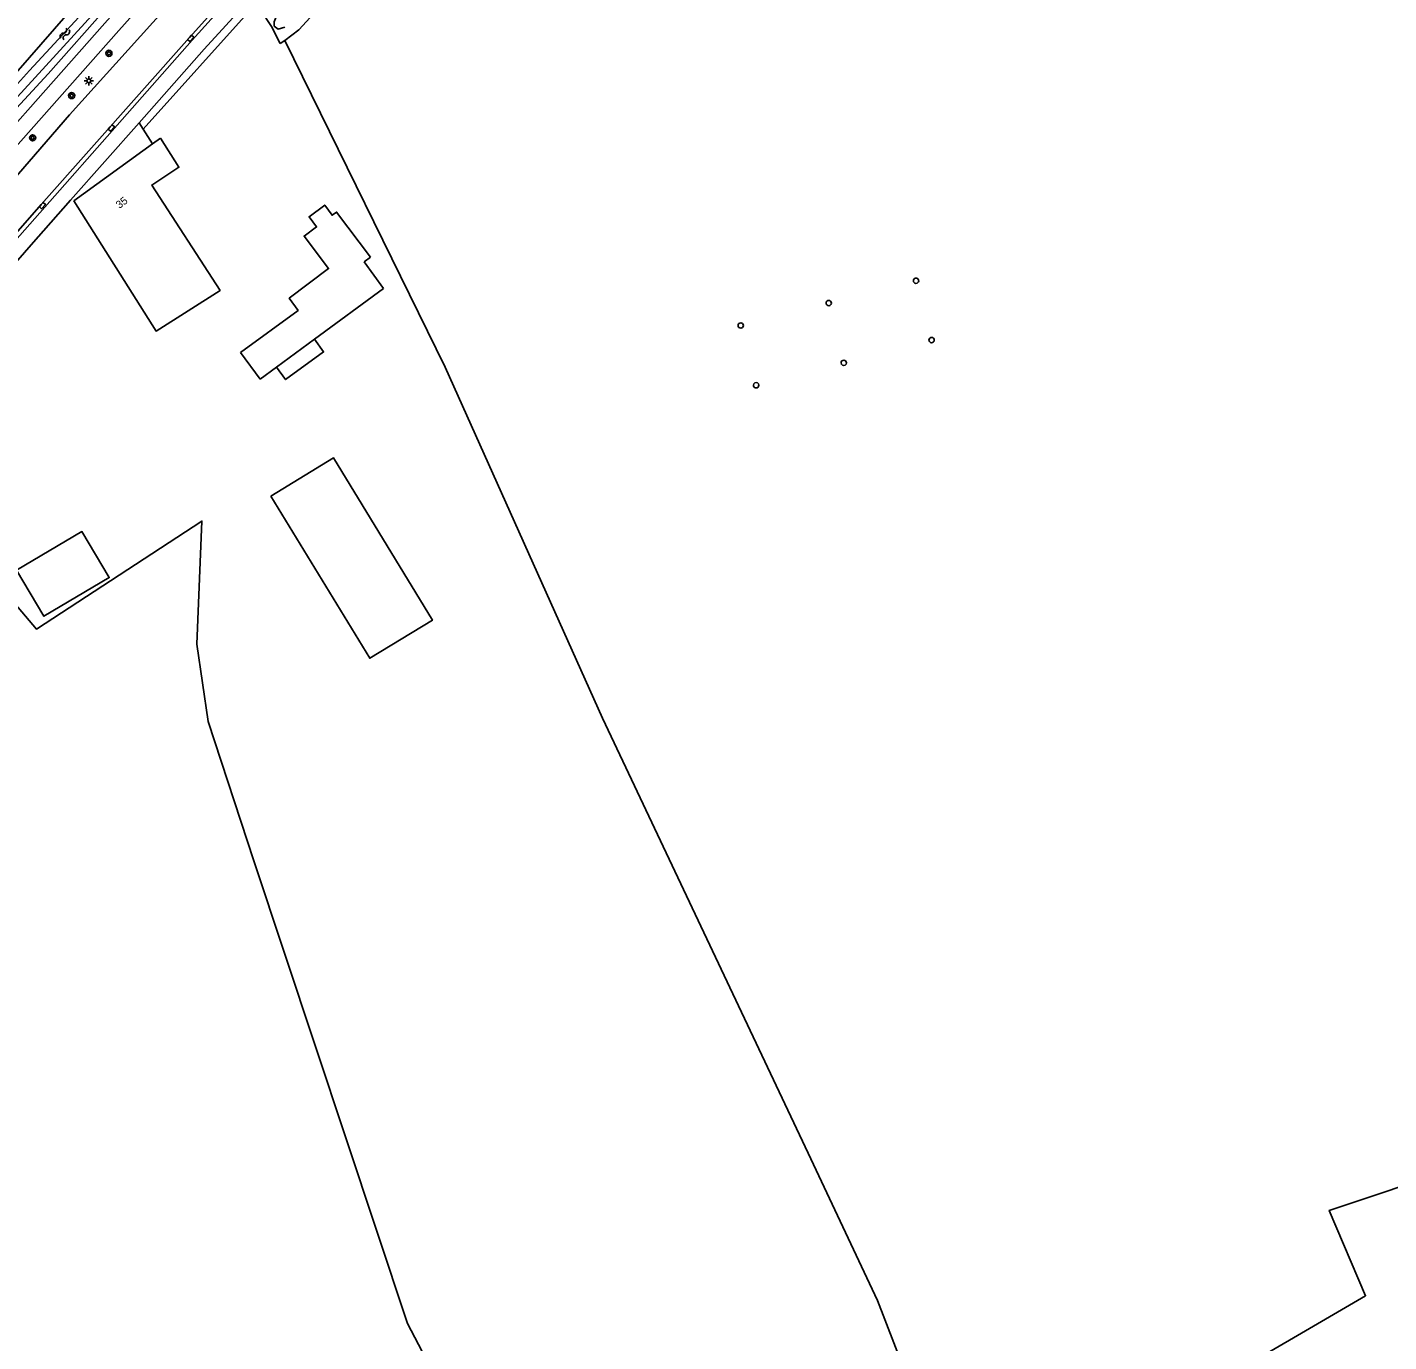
# Model space of a CAD drawing. Extents: x 135999 to 138000, y 396000 to 398501.
# Drawn here: x 136699.2 to 136878, y 397982.9 to 398155.6 of the extents above; entities that cross this region are included whole.
import ezdxf

# ---------------------------------------------------------------- set-up
doc = ezdxf.new("R2010")
doc.units = 0
for name, color, linetype in [('gg-afsc-draadraster', 7, 'Continuous'), ('gg-afsc-hekwerk', 7, 'Continuous'), ('gg-anno-huisnummerreeks BGT', 7, 'Continuous'), ('gg-bbg-bijgebouw', 7, 'Continuous'), ('gg-bbg-gedigitaliseerde bebouwing', 7, 'Continuous'), ('gg-bbg-gedigitaliseerde bijgebouw', 7, 'Continuous'), ('gg-bbg-hoofdgebouw', 7, 'Continuous'), ('gg-bbg-hoogspanningsmast', 7, 'Continuous'), ('gg-bbg-luifel en loopbrug', 7, 'Continuous'), ('gg-knt-verharding', 7, 'Continuous'), ('gg-kntw-bovenkant insteek waterloop', 7, 'Continuous'), ('gg-kntw-waterlijn', 7, 'Continuous'), ('gt-grn-groengrens', 7, 'Continuous'), ('gt-grn-vlakafsluiter', 7, 'Continuous'), ('gt-symb-boom', 7, 'Continuous'), ('gt-symb-kolk', 7, 'Continuous'), ('gt-symb-lichtmast', 7, 'Continuous'), ('gt-symb-watersymbool', 7, 'Continuous')]:
    doc.layers.add(name, color=color, linetype=linetype)

# ---------------------------------------------------------------- blocks, each defined once
blk = doc.blocks.new('gt0-BOOM')
at = {"layer": 'gt-symb-boom'}
for radius in [0.4, 0.2]:
    blk.add_circle((0, 0), radius, dxfattribs=at)
blk = doc.blocks.new('gt0-KOLK')
at = {"layer": 'gt-symb-kolk'}
blk.add_lwpolyline([(0, 0), (0.38, 0), (0.38, 0.4), (-0.38, 0.4), (-0.38, 0), (0, 0)], dxfattribs=at)
blk = doc.blocks.new('gt0-WA')
at = {"layer": 'gt-symb-watersymbool'}
for centre, start, end in [((-0.32, 0.02), 28.0725, 151.9275), ((0.43, 0.42), 208.0725, 331.9275), ((-0.32, -0.43), 28.0725, 151.9275), ((0.43, -0.03), 208.0725, 331.9275)]:
    blk.add_arc(centre, 0.425, start, end, dxfattribs=at)
blk = doc.blocks.new('gt0-LMAST')
at = {"layer": 'gt-symb-lichtmast'}
for p, q in [((-0.18, 0.17), (-0.45, 0.44)), ((-0.01, 0.25), (-0.01, 0.62)), ((0.17, 0.17), (0.44, 0.44)), ((-0.26, 0), (-0.63, 0)), ((-0.18, -0.18), (-0.45, -0.45)), ((-0.01, -0.25), (-0.01, -0.63)), ((0.44, -0.45), (0.17, -0.18)), ((0.24, 0), (0.62, 0))]:
    blk.add_line(p, q, dxfattribs=at)
blk.add_circle((-0.01, 0), 0.25, dxfattribs=at)

msp = doc.modelspace()

# ---------------------------------------------------------------- linework, layer by layer
at = {"layer": 'gg-afsc-draadraster'}
for p, q in [((136734.87, 398155.28), (136733.01, 398153.89)), ((136733.01, 398153.89), (136754.09, 398110.98))]:
    msp.add_line(p, q, dxfattribs=at)
for points in [[(136754.09, 398110.98), (136774.73, 398064.82), (136801.74, 398007.67), (136810.87, 397988.33), (136822.23, 397958.8), (136854.17, 397976.8), (136874.96, 397988.93), (136870.2, 398000.15), (136903.59, 398011.32), (136902.53, 398013.44), (136950.55, 398029.18), (136958.18, 398017.28), (136982.47, 397974.74)], [(136810.7, 397874.36), (136811, 397874.5), (136794.09, 397908.68), (136779.99, 397937.8), (136771.44, 397942.62), (136760.28, 397963.94), (136749.12, 397985.27), (136728.96, 398046.08), (136722.96, 398064.41), (136721.46, 398074.57), (136722.13, 398090.73), (136700.42, 398076.52), (136681.82, 398098.48)]]:
    msp.add_lwpolyline(points, dxfattribs=at)
at = {"layer": 'gg-afsc-hekwerk'}
for p, q in [((136728.91, 398158.36), (136714.42, 398142.24)), ((136714.42, 398142.24), (136715.65, 398140.3))]:
    msp.add_line(p, q, dxfattribs=at)
msp.add_lwpolyline([(136732.39, 398153.5), (136731.29, 398155.73), (136729.83, 398157.9), (136728.91, 398158.36)], dxfattribs=at)
at = {"layer": 'gg-bbg-bijgebouw'}
msp.add_line((136745.99, 398121.3), (136743.43, 398124.79), dxfattribs=at)
msp.add_lwpolyline([(136744.27, 398125.41), (136739.82, 398131.34), (136739.23, 398130.92), (136738.26, 398132.26), (136736.2, 398130.73), (136737.19, 398129.39), (136735.55, 398128.19), (136738.77, 398123.91), (136733.61, 398120.01), (136734.77, 398118.42), (136727.22, 398112.9)], dxfattribs=at)
at = {"layer": 'gg-bbg-gedigitaliseerde bebouwing'}
for p, q in [((136715.65, 398140.3), (136716.69, 398141.05)), ((136705.3, 398132.83), (136715.65, 398140.3))]:
    msp.add_line(p, q, dxfattribs=at)
at = {"layer": 'gg-bbg-gedigitaliseerde bijgebouw'}
for p, q in [((136744.27, 398125.41), (136743.43, 398124.79)), ((136745.99, 398121.3), (136736.91, 398114.63)), ((136736.91, 398114.63), (136731.91, 398110.96)), ((136729.79, 398109.4), (136727.22, 398112.9)), ((136731.91, 398110.96), (136729.79, 398109.4))]:
    msp.add_line(p, q, dxfattribs=at)
msp.add_lwpolyline([(136731.19, 398094.03), (136739.42, 398099.04), (136752.4, 398077.71), (136744.17, 398072.7), (136731.19, 398094.03)], dxfattribs=at)
at = {"layer": 'gg-bbg-hoofdgebouw'}
msp.add_lwpolyline([(136705.3, 398132.83), (136716.11, 398115.7), (136724.51, 398121.05), (136715.54, 398134.89), (136719.1, 398137.24), (136716.69, 398141.05)], dxfattribs=at)
at = {"layer": 'gg-bbg-hoogspanningsmast'}
for centre, radius, start, end in [((136815.92, 398122.32), 0.351, 359.8368, 179.8368), ((136815.92, 398122.32), 0.351, 179.8368, 359.8368), ((136804.46, 398119.39), 0.351, 359.8368, 179.8368), ((136804.46, 398119.39), 0.351, 179.8368, 359.8368), ((136792.9, 398116.44), 0.351, 359.8368, 179.8368), ((136792.9, 398116.44), 0.351, 179.8368, 359.8368), ((136817.97, 398114.52), 0.352, 0.2443, 180.0817), ((136817.97, 398114.52), 0.352, 180.2443, 0.0817), ((136806.43, 398111.53), 0.351, 0.1632, 180.1632), ((136806.43, 398111.53), 0.351, 180.1632, 0.1632), ((136794.92, 398108.59), 0.352, 0.0817, 180.2443), ((136794.92, 398108.59), 0.352, 180.2447, 0.0813)]:
    msp.add_arc(centre, radius, start, end, dxfattribs=at)
at = {"layer": 'gg-bbg-luifel en loopbrug'}
for points in [[(136736.91, 398114.63), (136738.11, 398112.97), (136733.11, 398109.32), (136731.91, 398110.96)], [(136697.78, 398084.27), (136706.38, 398089.36), (136709.97, 398083.32), (136701.37, 398078.22), (136697.78, 398084.27)]]:
    msp.add_lwpolyline(points, dxfattribs=at)
at = {"layer": 'gg-knt-verharding'}
for points in [[(136688.12, 398132.15), (136709.39, 398156.16), (136733.54, 398183.25), (136735.56, 398185.47)], [(136693.24, 398134.93), (136711.22, 398155.22), (136734.77, 398181.64), (136737.39, 398184.51)], [(136746.48, 398183.08), (136730.49, 398165.39), (136720.5, 398154.3), (136701.03, 398132.32), (136692.15, 398122.2), (136691.24, 398121.14)], [(136746.87, 398182.71), (136740.93, 398176.17), (136730.86, 398165.04), (136720.87, 398153.94), (136691.61, 398120.81)], [(136737.56, 398180.56), (136704.73, 398144.13), (136696.36, 398134.46)], [(136728.1, 398158.98), (136722.44, 398152.75), (136713.88, 398143.08)], [(136713.88, 398143.08), (136704.87, 398132.9), (136699.69, 398127.02), (136697.96, 398125.04), (136693.08, 398118.62)]]:
    msp.add_lwpolyline(points, dxfattribs=at)
at = {"layer": 'gg-kntw-bovenkant insteek waterloop'}
for points in [[(136689.27, 398139.99), (136689.32, 398138.97), (136690.05, 398138.4), (136690.73, 398138.34), (136691.52, 398138.5), (136692.03, 398138.84), (136701.93, 398149.5), (136717.59, 398167.23), (136720.23, 398170.79), (136720.11, 398171.36), (136719.29, 398171.95), (136718.15, 398171.87)], [(136718.15, 398171.87), (136706.07, 398159.18), (136689.27, 398139.99)], [(136733.03, 398155.66), (136732.13, 398155.38), (136731.62, 398155.78), (136731.63, 398156.35), (136731.8, 398156.8), (136733.36, 398158.39)]]:
    msp.add_lwpolyline(points, dxfattribs=at)
at = {"layer": 'gg-kntw-waterlijn'}
msp.add_lwpolyline([(136690.39, 398139.87), (136699.48, 398149.96), (136709.78, 398161.13), (136718.52, 398171.07), (136719.21, 398170.46), (136715.96, 398166.61), (136709.54, 398159.27), (136697.44, 398145.96), (136691.09, 398138.99), (136690.39, 398139.87)], dxfattribs=at)
at = {"layer": 'gt-grn-groengrens'}
msp.add_line((136734.87, 398155.28), (136750.22, 398172.21), dxfattribs=at)
at = {"layer": 'gt-grn-vlakafsluiter'}
for p, q in [((136733.01, 398153.89), (136732.39, 398153.5)), ((136714.42, 398142.24), (136713.88, 398143.08))]:
    msp.add_line(p, q, dxfattribs=at)

# ---------------------------------------------------------------- block references
at = {"layer": 'gt-symb-boom'}
for p in [(136709.92, 398152.21), (136705.02, 398146.65), (136699.9, 398141.1)]:
    msp.add_blockref('gt0-BOOM', p, dxfattribs=at)
at = {"layer": 'gt-symb-kolk'}
for p, rotation in [((136720.5, 398154.3), -131.52296867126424), ((136710.09, 398142.54), -131.53435961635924), ((136701.03, 398132.32), -131.28840839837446)]:
    msp.add_blockref('gt0-KOLK', p, dxfattribs=dict(at, rotation=rotation))
at = {"layer": 'gt-symb-lichtmast'}
msp.add_blockref('gt0-LMAST', (136707.29, 398148.59), dxfattribs=at)
at = {"layer": 'gt-symb-watersymbool', "rotation": 61.76909817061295}
msp.add_blockref('gt0-WA', (136704.11, 398154.7), dxfattribs=at)

# ---------------------------------------------------------------- texts
at = {"layer": 'gg-anno-huisnummerreeks BGT'}
msp.add_text('35', height=1, rotation=37.4, dxfattribs=at).set_placement((136711.3, 398131.75))

doc.saveas('drawing.dxf')
